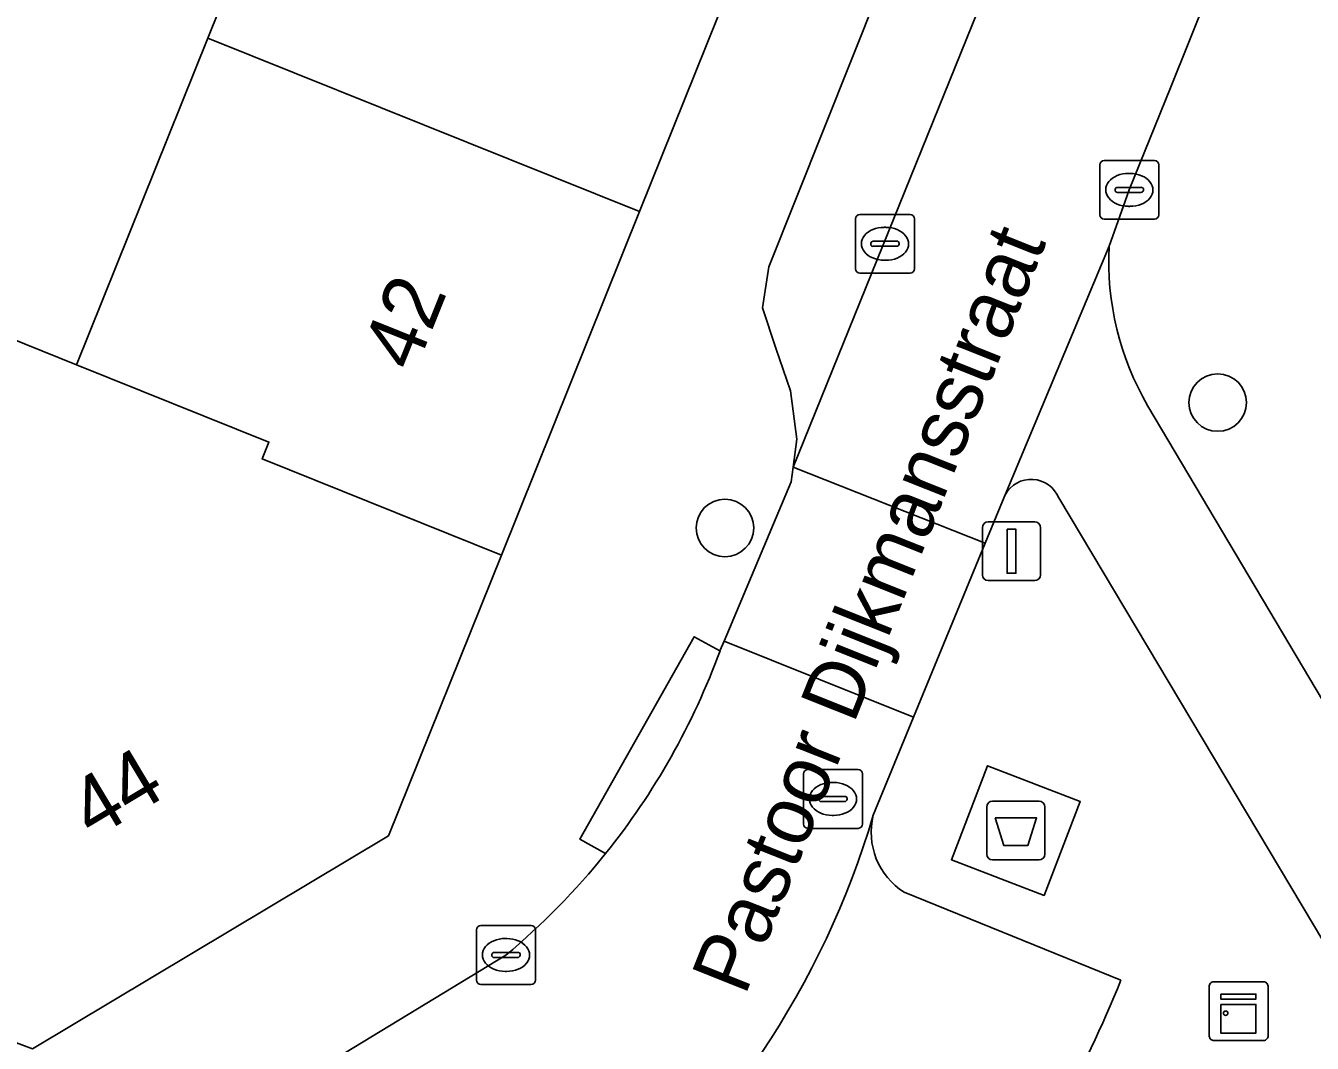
# Model space of a CAD drawing. Extents: x 161798 to 162385, y 382315 to 382833.
# Drawn here: x 162126.69 to 162148.57, y 382467.95 to 382485.26 of the extents above; entities that cross this region are included whole.
import ezdxf

# ---------------------------------------------------------------- set-up
doc = ezdxf.new("R2010")
doc.units = 0
for name, color, linetype in [('IMGEO_Afval_apart_plaats', 7, 'Continuous'), ('IMGEO_Boom', 7, 'Continuous'), ('IMGEO_Erf', 7, 'Continuous'), ('IMGEO_Fietspad_gesloten', 7, 'Continuous'), ('IMGEO_Kast', 7, 'Continuous'), ('IMGEO_Kolk', 7, 'Continuous'), ('IMGEO_Lichtmast', 7, 'Continuous'), ('IMGEO_Openbare_ruimte_label', 7, 'Continuous'), ('IMGEO_Pand', 7, 'Continuous'), ('IMGEO_Pand_nummerreeks', 7, 'Continuous'), ('IMGEO_Parkeervlak_open', 7, 'Continuous'), ('IMGEO_Rijbaan_lokaal_open', 7, 'Continuous'), ('IMGEO_Rioolput', 7, 'Continuous'), ('IMGEO_Voetpad_gesloten', 7, 'Continuous'), ('IMGEO_Voetpad_open', 7, 'Continuous')]:
    doc.layers.add(name, color=color, linetype=linetype)

msp = doc.modelspace()

# ---------------------------------------------------------------- linework, layer by layer
at = {"layer": 'IMGEO_Afval_apart_plaats'}
for p, q in [((162143.029, 382471.165), (162143.029, 382471.965)), ((162143.029, 382471.965), (162143.029, 382471.165)), ((162143.129, 382472.065), (162143.919, 382472.065)), ((162143.919, 382472.065), (162143.129, 382472.065)), ((162144.019, 382471.965), (162144.019, 382471.165)), ((162144.019, 382471.165), (162144.019, 382471.965)), ((162143.919, 382471.065), (162143.129, 382471.065)), ((162143.129, 382471.065), (162143.919, 382471.065))]:
    msp.add_line(p, q, dxfattribs=at)
msp.add_lwpolyline([(162143.172, 382471.779), (162143.876, 382471.779), (162143.727, 382471.309), (162143.321, 382471.309), (162143.172, 382471.779)], dxfattribs=at)
for centre, start, end in [((162143.129, 382471.965), 90, 180), ((162143.129, 382471.965), 90, 180), ((162143.919, 382471.965), 0, 90), ((162143.919, 382471.965), 360, 90), ((162143.129, 382471.165), 180, 270), ((162143.129, 382471.165), 180, 270), ((162143.919, 382471.165), 270, 0), ((162143.919, 382471.165), 270, 0)]:
    msp.add_arc(centre, 0.1, start, end, dxfattribs=at)
at = {"layer": 'IMGEO_Boom'}
for centre in [(162146.957, 382478.845), (162138.578, 382476.712)]:
    msp.add_circle(centre, 0.489, dxfattribs=at)
at = {"layer": 'IMGEO_Erf'}
msp.add_lwpolyline([(162119.474, 382488.169), (162121.35, 382485.177), (162120.541, 382484.67), (162120.705, 382484.408), (162124.028, 382479.105), (162125.777, 382480.201), (162127.552, 382479.488), (162129.785, 382485.045), (162129.983, 382485.538)], dxfattribs=at)
at = {"layer": 'IMGEO_Fietspad_gesloten'}
for points in [[(162145.109, 382481.503), (162143.343, 382477.277)], [(162150.921, 382470.103), (162150.579, 382470.68), (162145.77, 382478.786)], [(162144.256, 382477.222), (162149.515, 382468.405)]]:
    msp.add_lwpolyline(points, dxfattribs=at)
for centre, radius, start, end in [((162150.039, 382481.263), 4.936, 177.2183, 210.1286), ((162143.786, 382477.033), 0.506, 21.967, 151.1383)]:
    msp.add_arc(centre, radius, start, end, dxfattribs=at)
at = {"layer": 'IMGEO_Kast'}
for p, q in [((162146.813, 382468.069), (162146.813, 382468.91)), ((162146.813, 382468.91), (162146.813, 382468.069)), ((162146.888, 382468.994), (162147.729, 382468.994)), ((162147.729, 382468.994), (162146.888, 382468.994)), ((162147.813, 382468.919), (162147.813, 382468.078)), ((162147.813, 382468.078), (162147.813, 382468.919)), ((162147.738, 382467.994), (162146.897, 382467.994)), ((162146.897, 382467.994), (162147.738, 382467.994))]:
    msp.add_line(p, q, dxfattribs=at)
for points in [[(162147.008, 382468.784), (162147.608, 382468.784), (162147.608, 382468.699), (162147.008, 382468.699), (162147.008, 382468.784)], [(162147.008, 382468.609), (162147.608, 382468.609), (162147.608, 382468.12), (162147.008, 382468.12), (162147.008, 382468.609)]]:
    msp.add_lwpolyline(points, dxfattribs=at)
msp.add_circle((162147.092, 382468.458), 0.0377, dxfattribs=at)
for centre, start, end in [((162146.891, 382468.916), 92.4484, 184.2845), ((162146.891, 382468.916), 92.4484, 184.2845), ((162147.735, 382468.916), 2.4484, 94.2845), ((162147.735, 382468.916), 2.4484, 94.2845), ((162146.891, 382468.072), 182.4484, 274.2845), ((162146.891, 382468.072), 182.4484, 274.2845), ((162147.735, 382468.072), 272.4484, 4.2845), ((162147.735, 382468.072), 272.4484, 4.2845)]:
    msp.add_arc(centre, 0.0779, start, end, dxfattribs=at)
at = {"layer": 'IMGEO_Kolk'}
for p, q in [((162144.954, 382482.037), (162144.954, 382482.889)), ((162145.029, 382482.963), (162145.881, 382482.963)), ((162145.955, 382482.889), (162145.955, 382482.037)), ((162145.442, 382482.743), (162145.467, 382482.743)), ((162145.213, 382482.457), (162145.213, 382482.469)), ((162145.256, 382482.506), (162145.654, 382482.506)), ((162145.697, 382482.469), (162145.697, 382482.457)), ((162145.651, 382482.42), (162145.253, 382482.42)), ((162140.874, 382482.046), (162141.726, 382482.046)), ((162145.465, 382482.183), (162145.44, 382482.183)), ((162140.799, 382481.12), (162140.799, 382481.972)), ((162141.287, 382481.826), (162141.312, 382481.826)), ((162141.8, 382481.972), (162141.8, 382481.12)), ((162145.881, 382481.963), (162145.029, 382481.963)), ((162141.101, 382481.589), (162141.499, 382481.589)), ((162141.058, 382481.54), (162141.058, 382481.552)), ((162141.496, 382481.503), (162141.098, 382481.503)), ((162141.542, 382481.552), (162141.542, 382481.54)), ((162141.31, 382481.266), (162141.285, 382481.266)), ((162141.726, 382481.046), (162140.874, 382481.046)), ((162134.355, 382469.023), (162134.355, 382469.875)), ((162134.43, 382469.949), (162135.282, 382469.949)), ((162135.356, 382469.875), (162135.356, 382469.023)), ((162134.843, 382469.729), (162134.868, 382469.729)), ((162134.614, 382469.443), (162134.614, 382469.455)), ((162135.052, 382469.406), (162134.654, 382469.406)), ((162134.657, 382469.492), (162135.055, 382469.492)), ((162135.098, 382469.455), (162135.098, 382469.443)), ((162134.866, 382469.169), (162134.841, 382469.169)), ((162135.282, 382468.949), (162134.43, 382468.949))]:
    msp.add_line(p, q, dxfattribs=at)
for points in [[(162144.954, 382482.037), (162144.954, 382482.889)], [(162145.029, 382482.963), (162145.881, 382482.963)], [(162145.955, 382482.889), (162145.955, 382482.037)], [(162140.874, 382482.046), (162141.726, 382482.046)], [(162140.799, 382481.12), (162140.799, 382481.972)], [(162141.8, 382481.972), (162141.8, 382481.12)], [(162145.881, 382481.963), (162145.029, 382481.963)], [(162141.726, 382481.046), (162140.874, 382481.046)], [(162134.355, 382469.023), (162134.355, 382469.875)], [(162134.43, 382469.949), (162135.282, 382469.949)], [(162135.356, 382469.875), (162135.356, 382469.023)], [(162135.282, 382468.949), (162134.43, 382468.949)]]:
    msp.add_lwpolyline(points, dxfattribs=at)
for centre, radius, start, end in [((162145.031, 382482.887), 0.0765, 91.552, 178.448), ((162145.031, 382482.887), 0.0765, 91.552, 178.448), ((162145.879, 382482.887), 0.0765, 1.552, 88.448), ((162145.879, 382482.887), 0.0765, 1.552, 88.448), ((162145.253, 382482.466), 0.0403, 85.8775, 175.7526), ((162145.25, 382482.456), 0.0366, 178.938, 274.7102), ((162145.654, 382482.463), 0.043, 264.8664, 352.4533), ((162145.658, 382482.468), 0.0386, 1.7309, 96.639), ((162140.876, 382481.97), 0.0765, 91.552, 178.448), ((162140.876, 382481.97), 0.0765, 91.552, 178.448), ((162141.724, 382481.97), 0.0765, 1.552, 88.448), ((162141.724, 382481.97), 0.0765, 1.552, 88.448), ((162145.031, 382482.039), 0.0765, 181.552, 268.448), ((162145.031, 382482.039), 0.0765, 181.552, 268.448), ((162145.879, 382482.039), 0.0765, 271.552, 358.448), ((162145.879, 382482.039), 0.0765, 271.552, 358.448), ((162141.098, 382481.549), 0.0403, 85.8775, 175.7526), ((162141.503, 382481.551), 0.0386, 1.7309, 96.639), ((162141.095, 382481.539), 0.0366, 178.938, 274.7102), ((162141.499, 382481.546), 0.043, 264.8664, 352.4533), ((162140.876, 382481.122), 0.0765, 181.552, 268.448), ((162140.876, 382481.122), 0.0765, 181.552, 268.448), ((162141.724, 382481.122), 0.0765, 271.552, 358.448), ((162141.724, 382481.122), 0.0765, 271.552, 358.448), ((162134.432, 382469.873), 0.0765, 91.552, 178.448), ((162134.432, 382469.873), 0.0765, 91.552, 178.448), ((162135.28, 382469.873), 0.0765, 1.552, 88.448), ((162135.28, 382469.873), 0.0765, 1.552, 88.448), ((162134.654, 382469.452), 0.0403, 85.8775, 175.7526), ((162134.651, 382469.442), 0.0366, 178.938, 274.7102), ((162135.055, 382469.449), 0.043, 264.8664, 352.4533), ((162135.059, 382469.454), 0.0386, 1.7309, 96.639), ((162134.432, 382469.025), 0.0765, 181.552, 268.448), ((162134.432, 382469.025), 0.0765, 181.552, 268.448), ((162135.28, 382469.025), 0.0765, 271.552, 358.448), ((162135.28, 382469.025), 0.0765, 271.552, 358.448)]:
    msp.add_arc(centre, radius, start, end, dxfattribs=at)
for centre, major_axis, ratio, start_param, end_param in [((162145.441, 382482.463), (-0.387, 0.002), 0.722429, 4.712389, 7.853982), ((162145.466, 382482.463), (-0.39, 0.002), 0.717154, 1.570796, 4.712389), ((162141.286, 382481.546), (-0.387, 0.002), 0.722429, 4.712389, 7.853982), ((162141.311, 382481.546), (-0.39, 0.002), 0.717154, 1.570796, 4.712389), ((162134.842, 382469.449), (-0.387, 0.002), 0.722429, 4.712389, 7.853982), ((162134.867, 382469.449), (-0.39, 0.002), 0.717154, 1.570796, 4.712389)]:
    msp.add_ellipse(centre, major_axis=major_axis, ratio=ratio, start_param=start_param, end_param=end_param, dxfattribs=at)
at = {"layer": 'IMGEO_Lichtmast'}
for p, q in [((162143.055, 382476.816), (162143.845, 382476.816)), ((162143.845, 382476.816), (162143.055, 382476.816)), ((162142.955, 382475.916), (162142.955, 382476.716)), ((162142.955, 382476.716), (162142.955, 382475.916)), ((162143.945, 382476.716), (162143.945, 382475.916)), ((162143.945, 382475.916), (162143.945, 382476.716)), ((162143.845, 382475.816), (162143.055, 382475.816)), ((162143.055, 382475.816), (162143.845, 382475.816))]:
    msp.add_line(p, q, dxfattribs=at)
msp.add_lwpolyline([(162143.375, 382476.691), (162143.525, 382476.691), (162143.525, 382475.941), (162143.375, 382475.941), (162143.375, 382476.691)], dxfattribs=at)
for centre, start, end in [((162143.055, 382476.716), 90, 180), ((162143.055, 382476.716), 90, 180), ((162143.845, 382476.716), 0, 90), ((162143.845, 382476.716), 360, 90), ((162143.055, 382475.916), 180, 270), ((162143.055, 382475.916), 180, 270), ((162143.845, 382475.916), 270, 0), ((162143.845, 382475.916), 270, 0)]:
    msp.add_arc(centre, 0.1, start, end, dxfattribs=at)
at = {"layer": 'IMGEO_Pand'}
for points in [[(162137.126, 382482.093), (162139.605, 382488.26), (162131.299, 382491.598), (162129.02, 382485.925), (162129.983, 382485.538), (162129.785, 382485.045)], [(162137.126, 382482.093), (162129.785, 382485.045), (162127.552, 382479.488), (162130.823, 382478.174), (162130.707, 382477.886), (162134.778, 382476.25)], [(162134.778, 382476.25), (162130.707, 382477.886), (162130.823, 382478.174), (162127.552, 382479.488), (162125.777, 382480.201), (162124.028, 382479.105), (162123.261, 382478.624), (162121.343, 382477.422), (162121.451, 382477.25), (162117.309, 382474.641), (162119.965, 382470.428), (162126.806, 382467.855), (162132.859, 382471.476)]]:
    msp.add_lwpolyline(points, close=True, dxfattribs=at)
at = {"layer": 'IMGEO_Parkeervlak_open'}
for points in [[(162153.804, 382517.384), (162147.487, 382501.627), (162146.838, 382500), (162139.325, 382481.156), (162139.219, 382480.459), (162139.443, 382479.772), (162139.692, 382479.047), (162139.8, 382478.221), (162139.739, 382477.746), (162156.661, 382519.576)], [(162145.31, 382469.02), (162141.626, 382470.517)]]:
    msp.add_lwpolyline(points, dxfattribs=at)
for centre, radius, start, end in [((162126.919, 382476.024), 14.79, 308.8171, 343.5109), ((162142.271, 382471.535), 1.206, 166.0559, 237.6526), ((162124.141, 382477.59), 22.838, 325.353, 337.9604)]:
    msp.add_arc(centre, radius, start, end, dxfattribs=at)
at = {"layer": 'IMGEO_Rijbaan_lokaal_open'}
for points in [[(162155.577, 382507.733), (162155.996, 382508.79), (162159.816, 382518.171), (162159.908, 382518.397), (162161.157, 382521.398), (162157.832, 382522.553), (162156.661, 382519.576), (162139.739, 382477.746), (162143.004, 382476.452), (162143.298, 382477.168), (162143.343, 382477.277), (162145.109, 382481.503), (162145.384, 382482.269), (162145.453, 382482.464), (162146.156, 382484.199), (162148.381, 382489.753), (162148.469, 382489.971), (162152.355, 382499.601), (162152.397, 382499.706), (162152.509, 382500), (162153.876, 382503.445)], [(162138.563, 382474.788), (162141.787, 382473.493), (162143.004, 382476.452), (162139.739, 382477.746), (162139.707, 382477.498)]]:
    msp.add_lwpolyline(points, close=True, dxfattribs=at)
for points in [[(162141.101, 382471.826), (162141.787, 382473.493), (162138.563, 382474.788), (162138.494, 382474.625)], [(162134.853, 382469.446), (162126.494, 382464.366), (162124.567, 382463.195)]]:
    msp.add_lwpolyline(points, dxfattribs=at)
for centre, radius, start, end in [((162127.012, 382478.823), 12.226, 321.262, 339.9154), ((162126.919, 382476.024), 14.79, 308.8171, 343.5109), ((162126.928, 382478.92), 12.352, 309.9144, 321.1572)]:
    msp.add_arc(centre, radius, start, end, dxfattribs=at)
at = {"layer": 'IMGEO_Rioolput'}
for p, q in [((162139.914, 382471.677), (162139.914, 382472.529)), ((162139.989, 382472.603), (162140.841, 382472.603)), ((162140.915, 382472.529), (162140.915, 382471.677)), ((162140.402, 382472.383), (162140.427, 382472.383)), ((162140.173, 382472.097), (162140.173, 382472.109)), ((162140.611, 382472.06), (162140.213, 382472.06)), ((162140.216, 382472.146), (162140.614, 382472.146)), ((162140.657, 382472.109), (162140.657, 382472.097)), ((162140.425, 382471.823), (162140.4, 382471.823)), ((162140.841, 382471.603), (162139.989, 382471.603))]:
    msp.add_line(p, q, dxfattribs=at)
for points in [[(162139.914, 382471.677), (162139.914, 382472.529)], [(162139.989, 382472.603), (162140.841, 382472.603)], [(162140.915, 382472.529), (162140.915, 382471.677)], [(162140.841, 382471.603), (162139.989, 382471.603)]]:
    msp.add_lwpolyline(points, dxfattribs=at)
for centre, radius, start, end in [((162139.991, 382472.527), 0.0765, 91.552, 178.448), ((162139.991, 382472.527), 0.0765, 91.552, 178.448), ((162140.839, 382472.527), 0.0765, 1.552, 88.448), ((162140.839, 382472.527), 0.0765, 1.552, 88.448), ((162140.213, 382472.106), 0.0403, 85.8775, 175.7526), ((162140.21, 382472.096), 0.0366, 178.938, 274.7102), ((162140.614, 382472.103), 0.043, 264.8664, 352.4533), ((162140.618, 382472.108), 0.0386, 1.7309, 96.639), ((162139.991, 382471.679), 0.0765, 181.552, 268.448), ((162139.991, 382471.679), 0.0765, 181.552, 268.448), ((162140.839, 382471.679), 0.0765, 271.552, 358.448), ((162140.839, 382471.679), 0.0765, 271.552, 358.448)]:
    msp.add_arc(centre, radius, start, end, dxfattribs=at)
for centre, major_axis, ratio, start_param, end_param in [((162140.401, 382472.103), (-0.387, 0.002), 0.722429, 4.712389, 7.853982), ((162140.426, 382472.103), (-0.39, 0.002), 0.717154, 1.570796, 4.712389)]:
    msp.add_ellipse(centre, major_axis=major_axis, ratio=ratio, start_param=start_param, end_param=end_param, dxfattribs=at)
at = {"layer": 'IMGEO_Voetpad_gesloten'}
msp.add_lwpolyline([(162144.621, 382472.06), (162143.044, 382472.668), (162142.428, 382471.07), (162144.005, 382470.462)], close=True, dxfattribs=at)
at = {"layer": 'IMGEO_Voetpad_open'}
for points in [[(162159.29, 382530.901), (162157.63, 382526.559), (162157.208, 382526.721), (162155.498, 382522.248), (162154.834, 382522.502), (162153.316, 382522.375), (162149.279, 382512.33), (162146.891, 382506.388), (162144.485, 382500.402), (162144.323, 382500), (162142.187, 382494.686), (162139.605, 382488.26), (162137.126, 382482.093), (162134.778, 382476.25), (162132.859, 382471.476), (162126.806, 382467.855), (162119.965, 382470.428), (162123.069, 382465.55), (162126.494, 382464.366), (162134.853, 382469.446)], [(162136.548, 382471.173), (162136.112, 382471.416), (162138.056, 382474.861), (162138.494, 382474.625), (162138.563, 382474.788), (162139.707, 382477.498), (162139.739, 382477.746), (162139.8, 382478.221), (162139.692, 382479.047), (162139.443, 382479.772), (162139.219, 382480.459), (162139.325, 382481.156), (162146.838, 382500), (162147.487, 382501.627), (162153.804, 382517.384)], [(162148.469, 382489.971), (162148.381, 382489.753), (162146.156, 382484.199), (162145.453, 382482.464), (162145.384, 382482.269), (162145.109, 382481.503)], [(162145.77, 382478.786), (162150.579, 382470.68), (162150.921, 382470.103)], [(162143.343, 382477.277), (162143.298, 382477.168), (162143.004, 382476.452), (162141.787, 382473.493), (162141.101, 382471.826)], [(162149.515, 382468.405), (162144.256, 382477.222)], [(162138.494, 382474.625), (162138.056, 382474.861), (162136.112, 382471.416), (162136.548, 382471.173)], [(162141.626, 382470.517), (162145.31, 382469.02)]]:
    msp.add_lwpolyline(points, dxfattribs=at)
msp.add_lwpolyline([(162142.428, 382471.07), (162143.044, 382472.668), (162144.621, 382472.06), (162144.005, 382470.462)], close=True, dxfattribs=at)
for centre, radius, start, end in [((162150.039, 382481.263), 4.936, 177.2183, 210.1286), ((162143.786, 382477.033), 0.506, 21.967, 151.1383), ((162127.012, 382478.823), 12.226, 321.262, 339.9154), ((162142.271, 382471.535), 1.206, 166.0559, 237.6526), ((162126.928, 382478.92), 12.352, 309.9144, 321.1572), ((162124.141, 382477.59), 22.838, 325.353, 337.9604)]:
    msp.add_arc(centre, radius, start, end, dxfattribs=at)

# ---------------------------------------------------------------- texts
at = {"layer": 'IMGEO_Openbare_ruimte_label'}
msp.add_text('Pastoor Dijkmansstraat', height=1, rotation=68.2305, dxfattribs=at).set_placement((162138.919, 382468.737))
at = {"layer": 'IMGEO_Pand_nummerreeks'}
for s, rotation, p in [('42', 68.1045, (162133.305, 382479.342)), ('44', 30.8882, (162127.83, 382471.403))]:
    msp.add_text(s, height=1, rotation=rotation, dxfattribs=at).set_placement(p)

doc.saveas('drawing.dxf')
